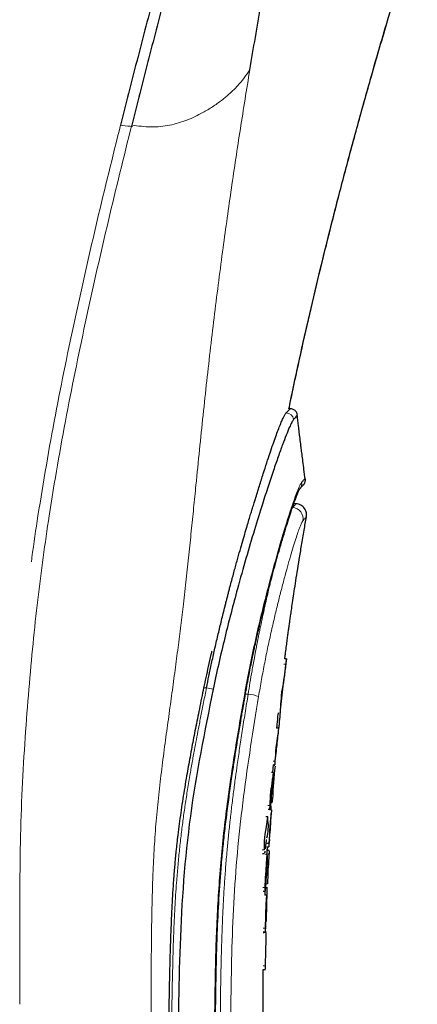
# Model space of a CAD drawing. Header units: millimetres. Extents: x 8 to 830, y 12 to 2106.
# Tile 589 of 624: x 780 to 791, y 1732 to 1758. Entities that reach past the tile are written whole.
import ezdxf

# ---------------------------------------------------------------- set-up
doc = ezdxf.new("R2010")
doc.units = ezdxf.units.MM

msp = doc.modelspace()

# ---------------------------------------------------------------- linework, layer by layer
at = {"color": 8, "linetype": 'Continuous', "lineweight": 0}
for p, q in [((787.15, 1747.686), (787.129, 1747.686)), ((787.512, 1745.653), (787.516, 1745.657)), ((787.091, 1740.966), (787.139, 1740.966)), ((787.091, 1740.966), (787.139, 1740.966)), ((785.021, 1740.342), (784.942, 1740.342)), ((786.133, 1740.172), (786.05, 1740.173)), ((786.849, 1738.377), (786.801, 1738.377)), ((786.711, 1737.191), (786.662, 1737.191)), ((786.781, 1737.373), (786.751, 1737.373)), ((786.685, 1736.187), (786.635, 1736.187)), ((786.559, 1736.006), (786.509, 1736.006)), ((786.65, 1735.101), (786.611, 1735.101)), ((786.578, 1735.002), (786.526, 1735.002)), ((786.586, 1733.916), (786.533, 1733.916)), ((786.59, 1732.912), (786.537, 1732.912))]:
    msp.add_line(p, q, dxfattribs=at)
at = {"color": 7, "linetype": 'Continuous', "lineweight": 30}
for p, q in [((787.255, 1747.797), (787.224, 1747.797)), ((787.408, 1745.256), (787.354, 1745.259)), ((787.159, 1741.109), (787.111, 1741.109)), ((787.159, 1741.109), (787.111, 1741.109)), ((787.152, 1741.046), (787.157, 1741.093)), ((786.944, 1739.264), (786.895, 1739.264)), ((786.944, 1739.264), (786.895, 1739.264)), ((786.789, 1738.078), (786.806, 1738.281)), ((786.797, 1738.281), (786.845, 1738.281)), ((786.797, 1738.281), (786.845, 1738.281)), ((786.85, 1738.26), (786.804, 1738.26)), ((786.85, 1738.26), (786.804, 1738.26)), ((786.806, 1738.078), (786.757, 1738.078)), ((786.806, 1738.078), (786.757, 1738.078)), ((786.713, 1737.101), (786.726, 1737.279)), ((786.744, 1737.173), (786.718, 1737.173)), ((786.744, 1737.173), (786.718, 1737.173)), ((786.741, 1737.277), (786.774, 1737.277)), ((786.741, 1737.277), (786.774, 1737.277)), ((786.658, 1736.893), (786.606, 1736.893)), ((786.658, 1736.893), (786.606, 1736.893)), ((786.665, 1737.096), (786.714, 1737.096)), ((786.665, 1737.096), (786.714, 1737.096)), ((786.754, 1737.074), (786.704, 1737.074)), ((786.754, 1737.074), (786.704, 1737.074)), ((786.711, 1737.074), (786.712, 1737.096)), ((786.635, 1736.092), (786.685, 1736.092)), ((786.635, 1736.092), (786.685, 1736.092)), ((786.654, 1736.191), (786.693, 1736.191)), ((786.654, 1736.191), (786.693, 1736.191)), ((786.52, 1735.91), (786.568, 1735.91)), ((786.52, 1735.91), (786.568, 1735.91)), ((786.639, 1735.889), (786.597, 1735.889)), ((786.639, 1735.889), (786.597, 1735.889)), ((786.692, 1735.988), (786.643, 1735.988)), ((786.692, 1735.988), (786.643, 1735.988)), ((786.688, 1735.882), (786.689, 1735.911)), ((786.534, 1734.907), (786.588, 1734.907)), ((786.534, 1734.907), (786.588, 1734.907)), ((786.623, 1734.802), (786.577, 1734.802)), ((786.623, 1734.802), (786.577, 1734.802)), ((786.587, 1734.802), (786.596, 1735.005)), ((786.628, 1734.984), (786.595, 1734.984)), ((786.628, 1734.984), (786.595, 1734.984)), ((786.602, 1735.005), (786.647, 1735.005)), ((786.602, 1735.005), (786.647, 1735.005)), ((786.538, 1733.82), (786.594, 1733.82)), ((786.538, 1733.82), (786.594, 1733.82)), ((786.556, 1733.779), (786.557, 1733.82)), ((786.609, 1733.799), (786.557, 1733.799)), ((786.609, 1733.799), (786.557, 1733.799)), ((786.537, 1732.816), (786.593, 1732.816)), ((786.537, 1732.816), (786.593, 1732.816))]:
    msp.add_line(p, q, dxfattribs=at)
at = {"color": 8, "linetype": 'Continuous', "lineweight": 0, "flags": 128}
msp.add_lwpolyline([(786.04, 1740.187), (786.055, 1740.182), (786.06, 1740.178), (786.06, 1740.177)], dxfattribs=at)
at = {"color": 7, "linetype": 'Continuous', "lineweight": 30, "flags": 128}
for points in [[(786.944, 1739.262), (786.944, 1739.263), (786.942, 1739.245), (786.938, 1739.199), (786.935, 1739.168), (786.935, 1739.168), (786.935, 1739.168), (786.935, 1739.168), (786.935, 1739.168), (786.935, 1739.168), (786.935, 1739.168), (786.935, 1739.168), (786.935, 1739.168), (786.935, 1739.168), (786.935, 1739.168), (786.934, 1739.168), (786.934, 1739.167), (786.933, 1739.165), (786.931, 1739.158), (786.922, 1739.097), (786.911, 1739.002), (786.9, 1738.91), (786.889, 1738.848), (786.882, 1738.814), (786.875, 1738.742), (786.867, 1738.65), (786.86, 1738.554), (786.854, 1738.461), (786.849, 1738.377)], [(786.944, 1739.262), (786.944, 1739.263), (786.942, 1739.245), (786.938, 1739.199), (786.935, 1739.168), (786.935, 1739.168), (786.935, 1739.168), (786.935, 1739.168), (786.935, 1739.168), (786.935, 1739.168), (786.935, 1739.168), (786.935, 1739.168), (786.935, 1739.168), (786.935, 1739.168), (786.935, 1739.168), (786.934, 1739.168), (786.934, 1739.167), (786.933, 1739.165), (786.931, 1739.158), (786.922, 1739.097), (786.911, 1739.002), (786.9, 1738.91), (786.889, 1738.848), (786.882, 1738.814), (786.875, 1738.742), (786.867, 1738.65), (786.86, 1738.554), (786.854, 1738.461), (786.849, 1738.377)], [(786.711, 1737.191), (786.71, 1737.137), (786.712, 1737.104), (786.715, 1737.096), (786.718, 1737.103), (786.721, 1737.123), (786.726, 1737.165), (786.731, 1737.195), (786.735, 1737.224), (786.74, 1737.267), (786.744, 1737.312), (786.749, 1737.355), (786.751, 1737.375), (786.753, 1737.393), (786.754, 1737.407), (786.758, 1737.436), (786.758, 1737.443), (786.76, 1737.476), (786.762, 1737.502), (786.764, 1737.515), (786.766, 1737.52), (786.766, 1737.52), (786.766, 1737.52), (786.767, 1737.52), (786.767, 1737.521), (786.767, 1737.521), (786.767, 1737.521), (786.767, 1737.521), (786.767, 1737.521), (786.767, 1737.521), (786.767, 1737.521), (786.767, 1737.521), (786.767, 1737.521), (786.767, 1737.521), (786.767, 1737.521), (786.767, 1737.527), (786.768, 1737.535), (786.77, 1737.548), (786.773, 1737.584), (786.778, 1737.637), (786.783, 1737.695), (786.788, 1737.75), (786.795, 1737.848), (786.801, 1737.926), (786.804, 1737.982)], [(786.711, 1737.191), (786.71, 1737.137), (786.712, 1737.104), (786.715, 1737.096), (786.718, 1737.103), (786.721, 1737.123), (786.726, 1737.165), (786.731, 1737.195), (786.735, 1737.224), (786.74, 1737.267), (786.744, 1737.312), (786.749, 1737.355), (786.751, 1737.375), (786.753, 1737.393), (786.754, 1737.407), (786.758, 1737.436), (786.758, 1737.443), (786.76, 1737.476), (786.762, 1737.502), (786.764, 1737.515), (786.766, 1737.52), (786.766, 1737.52), (786.766, 1737.52), (786.767, 1737.52), (786.767, 1737.521), (786.767, 1737.521), (786.767, 1737.521), (786.767, 1737.521), (786.767, 1737.521), (786.767, 1737.521), (786.767, 1737.521), (786.767, 1737.521), (786.767, 1737.521), (786.767, 1737.521), (786.767, 1737.521), (786.767, 1737.527), (786.768, 1737.535), (786.77, 1737.548), (786.773, 1737.584), (786.778, 1737.637), (786.783, 1737.695), (786.788, 1737.75), (786.795, 1737.848), (786.801, 1737.926), (786.804, 1737.982)], [(786.657, 1736.892), (786.657, 1736.892), (786.651, 1736.873), (786.644, 1736.826), (786.64, 1736.797), (786.64, 1736.797), (786.64, 1736.797), (786.64, 1736.797), (786.64, 1736.797), (786.64, 1736.797), (786.64, 1736.797), (786.64, 1736.797), (786.64, 1736.797), (786.64, 1736.797), (786.64, 1736.797), (786.64, 1736.797), (786.639, 1736.796), (786.639, 1736.796), (786.637, 1736.793), (786.635, 1736.786), (786.628, 1736.75), (786.62, 1736.695), (786.611, 1736.632), (786.603, 1736.573), (786.596, 1736.522), (786.589, 1736.485), (786.583, 1736.469), (786.578, 1736.429), (786.57, 1736.342), (786.565, 1736.251), (786.561, 1736.161), (786.559, 1736.078), (786.559, 1736.006)], [(786.662, 1736.797), (786.662, 1736.853), (786.66, 1736.885), (786.657, 1736.892), (786.651, 1736.873), (786.644, 1736.826), (786.64, 1736.797), (786.64, 1736.797), (786.64, 1736.797), (786.64, 1736.797), (786.64, 1736.797), (786.64, 1736.797), (786.64, 1736.797), (786.64, 1736.797), (786.64, 1736.797), (786.64, 1736.797), (786.64, 1736.797), (786.64, 1736.797), (786.639, 1736.796), (786.639, 1736.796), (786.637, 1736.793), (786.635, 1736.786), (786.628, 1736.75), (786.62, 1736.695), (786.611, 1736.632), (786.603, 1736.573), (786.596, 1736.522), (786.589, 1736.485), (786.583, 1736.469), (786.578, 1736.429), (786.57, 1736.342), (786.565, 1736.251), (786.561, 1736.161), (786.559, 1736.078), (786.559, 1736.006)], [(786.637, 1735.887), (786.637, 1735.887), (786.633, 1735.865), (786.626, 1735.793), (786.626, 1735.793), (786.626, 1735.793), (786.626, 1735.793), (786.626, 1735.793), (786.626, 1735.793), (786.626, 1735.793), (786.626, 1735.793), (786.626, 1735.792), (786.625, 1735.787), (786.623, 1735.779), (786.614, 1735.629), (786.605, 1735.479), (786.604, 1735.47), (786.603, 1735.465), (786.602, 1735.465), (786.602, 1735.465), (786.602, 1735.464), (786.602, 1735.464), (786.602, 1735.464), (786.602, 1735.464), (786.602, 1735.464), (786.602, 1735.464), (786.602, 1735.463), (786.602, 1735.458), (786.601, 1735.44), (786.596, 1735.356), (786.591, 1735.264), (786.587, 1735.171), (786.582, 1735.081), (786.578, 1735.002)], [(786.651, 1735.793), (786.646, 1735.851), (786.642, 1735.883), (786.637, 1735.887), (786.633, 1735.865), (786.626, 1735.793), (786.626, 1735.793), (786.626, 1735.793), (786.626, 1735.793), (786.626, 1735.793), (786.626, 1735.793), (786.626, 1735.793), (786.626, 1735.793), (786.626, 1735.792), (786.625, 1735.787), (786.623, 1735.779), (786.614, 1735.629), (786.605, 1735.479), (786.604, 1735.47), (786.603, 1735.465), (786.602, 1735.465), (786.602, 1735.465), (786.602, 1735.464), (786.602, 1735.464), (786.602, 1735.464), (786.602, 1735.464), (786.602, 1735.464), (786.602, 1735.464), (786.602, 1735.463), (786.602, 1735.458), (786.601, 1735.44), (786.596, 1735.356), (786.591, 1735.264), (786.587, 1735.171), (786.582, 1735.081), (786.578, 1735.002)], [(786.692, 1735.986), (786.692, 1735.987), (786.692, 1735.97), (786.691, 1735.924), (786.69, 1735.892), (786.69, 1735.892), (786.69, 1735.892), (786.69, 1735.892), (786.69, 1735.892), (786.69, 1735.892), (786.69, 1735.892), (786.69, 1735.892), (786.69, 1735.892), (786.69, 1735.892), (786.69, 1735.892), (786.689, 1735.892), (786.689, 1735.891), (786.689, 1735.891), (786.689, 1735.889), (786.688, 1735.882), (786.686, 1735.846), (786.683, 1735.791), (786.679, 1735.725), (786.673, 1735.62), (786.668, 1735.564), (786.662, 1735.47), (786.659, 1735.378), (786.656, 1735.282), (786.653, 1735.187), (786.65, 1735.101)], [(786.692, 1735.986), (786.692, 1735.987), (786.692, 1735.97), (786.691, 1735.924), (786.69, 1735.892), (786.69, 1735.892), (786.69, 1735.892), (786.69, 1735.892), (786.69, 1735.892), (786.69, 1735.892), (786.69, 1735.892), (786.69, 1735.892), (786.69, 1735.892), (786.69, 1735.892), (786.69, 1735.892), (786.689, 1735.892), (786.689, 1735.891), (786.689, 1735.891), (786.689, 1735.889), (786.688, 1735.882), (786.686, 1735.846), (786.683, 1735.791), (786.679, 1735.725), (786.673, 1735.62), (786.668, 1735.564), (786.662, 1735.47), (786.659, 1735.378), (786.656, 1735.282), (786.653, 1735.187), (786.65, 1735.101)], [(786.578, 1735.002), (786.579, 1734.976), (786.581, 1734.946), (786.584, 1734.919), (786.588, 1734.907), (786.59, 1734.909), (786.593, 1734.921), (786.596, 1734.943), (786.599, 1734.978), (786.601, 1735.002), (786.603, 1735.008), (786.605, 1735.024), (786.607, 1735.048), (786.611, 1735.102), (786.615, 1735.169), (786.617, 1735.2), (786.618, 1735.23), (786.62, 1735.258), (786.622, 1735.283), (786.624, 1735.304), (786.626, 1735.32), (786.628, 1735.329), (786.628, 1735.33), (786.628, 1735.331), (786.629, 1735.331), (786.629, 1735.331), (786.629, 1735.331), (786.629, 1735.331), (786.629, 1735.331), (786.629, 1735.331), (786.629, 1735.331), (786.629, 1735.331), (786.629, 1735.331), (786.629, 1735.331), (786.629, 1735.331), (786.629, 1735.331), (786.629, 1735.332), (786.629, 1735.334), (786.63, 1735.344), (786.631, 1735.363), (786.637, 1735.45), (786.64, 1735.502), (786.642, 1735.553), (786.646, 1735.649), (786.649, 1735.729), (786.651, 1735.793)], [(786.578, 1735.002), (786.579, 1734.976), (786.581, 1734.946), (786.584, 1734.919), (786.588, 1734.907), (786.59, 1734.909), (786.593, 1734.921), (786.596, 1734.943), (786.599, 1734.978), (786.601, 1735.002), (786.603, 1735.008), (786.605, 1735.024), (786.607, 1735.048), (786.611, 1735.102), (786.615, 1735.169), (786.617, 1735.2), (786.618, 1735.23), (786.62, 1735.258), (786.622, 1735.283), (786.624, 1735.304), (786.626, 1735.32), (786.628, 1735.329), (786.628, 1735.33), (786.628, 1735.331), (786.629, 1735.331), (786.629, 1735.331), (786.629, 1735.331), (786.629, 1735.331), (786.629, 1735.331), (786.629, 1735.331), (786.629, 1735.331), (786.629, 1735.331), (786.629, 1735.331), (786.629, 1735.331), (786.629, 1735.331), (786.629, 1735.331), (786.629, 1735.332), (786.629, 1735.334), (786.63, 1735.344), (786.631, 1735.363), (786.637, 1735.45), (786.64, 1735.502), (786.642, 1735.553), (786.646, 1735.649), (786.649, 1735.729), (786.651, 1735.793)], [(786.622, 1734.801), (786.622, 1734.801), (786.619, 1734.778), (786.616, 1734.707), (786.616, 1734.707), (786.616, 1734.707), (786.616, 1734.707), (786.615, 1734.707), (786.615, 1734.706), (786.615, 1734.706), (786.615, 1734.706), (786.614, 1734.701), (786.614, 1734.692), (786.608, 1734.542), (786.603, 1734.392), (786.602, 1734.384), (786.601, 1734.379), (786.601, 1734.378), (786.601, 1734.378), (786.601, 1734.378), (786.601, 1734.378), (786.601, 1734.378), (786.601, 1734.378), (786.601, 1734.378), (786.601, 1734.378), (786.601, 1734.376), (786.601, 1734.372), (786.6, 1734.353), (786.597, 1734.27), (786.595, 1734.178), (786.592, 1734.084), (786.589, 1733.995), (786.586, 1733.916)], [(786.586, 1733.916), (786.589, 1733.857), (786.592, 1733.826), (786.595, 1733.821), (786.597, 1733.844), (786.598, 1733.857), (786.599, 1733.874), (786.6, 1733.893), (786.601, 1733.916), (786.602, 1733.919), (786.603, 1733.93), (786.605, 1733.967), (786.606, 1734.02), (786.608, 1734.08), (786.61, 1734.14), (786.612, 1734.193), (786.614, 1734.23), (786.614, 1734.239), (786.615, 1734.243), (786.615, 1734.244), (786.615, 1734.244), (786.615, 1734.244), (786.615, 1734.244), (786.616, 1734.244), (786.616, 1734.244), (786.616, 1734.244), (786.616, 1734.244), (786.616, 1734.244), (786.616, 1734.244), (786.616, 1734.244), (786.616, 1734.244), (786.616, 1734.244), (786.616, 1734.244), (786.616, 1734.244), (786.616, 1734.245), (786.616, 1734.246), (786.616, 1734.25), (786.616, 1734.269), (786.619, 1734.352), (786.622, 1734.444), (786.625, 1734.538), (786.627, 1734.627), (786.63, 1734.707)], [(786.586, 1733.916), (786.589, 1733.857), (786.592, 1733.826), (786.595, 1733.821), (786.597, 1733.844), (786.598, 1733.857), (786.599, 1733.874), (786.6, 1733.893), (786.601, 1733.916), (786.602, 1733.919), (786.603, 1733.93), (786.605, 1733.967), (786.606, 1734.02), (786.608, 1734.08), (786.61, 1734.14), (786.612, 1734.193), (786.614, 1734.23), (786.614, 1734.239), (786.615, 1734.243), (786.615, 1734.244), (786.615, 1734.244), (786.615, 1734.244), (786.615, 1734.244), (786.616, 1734.244), (786.616, 1734.244), (786.616, 1734.244), (786.616, 1734.244), (786.616, 1734.244), (786.616, 1734.244), (786.616, 1734.244), (786.616, 1734.244), (786.616, 1734.244), (786.616, 1734.244), (786.616, 1734.244), (786.616, 1734.245), (786.616, 1734.246), (786.616, 1734.25), (786.616, 1734.269), (786.619, 1734.352), (786.622, 1734.444), (786.625, 1734.538), (786.627, 1734.627), (786.63, 1734.707)], [(786.609, 1733.797), (786.609, 1733.798), (786.609, 1733.78), (786.608, 1733.734), (786.607, 1733.703), (786.607, 1733.703), (786.607, 1733.703), (786.607, 1733.703), (786.607, 1733.703), (786.607, 1733.703), (786.607, 1733.703), (786.607, 1733.702), (786.607, 1733.7), (786.607, 1733.693), (786.602, 1733.537), (786.597, 1733.384), (786.597, 1733.377), (786.596, 1733.375), (786.596, 1733.375), (786.596, 1733.374), (786.596, 1733.374), (786.596, 1733.374), (786.596, 1733.374), (786.596, 1733.374), (786.596, 1733.374), (786.596, 1733.374), (786.596, 1733.374), (786.596, 1733.373), (786.596, 1733.371), (786.596, 1733.366), (786.596, 1733.357), (786.595, 1733.337), (786.594, 1733.251), (786.592, 1733.16), (786.591, 1733.069), (786.59, 1732.985), (786.59, 1732.912)], [(786.609, 1733.797), (786.609, 1733.798), (786.609, 1733.78), (786.608, 1733.734), (786.607, 1733.703), (786.607, 1733.703), (786.607, 1733.703), (786.607, 1733.703), (786.607, 1733.703), (786.607, 1733.703), (786.607, 1733.703), (786.607, 1733.702), (786.607, 1733.7), (786.607, 1733.693), (786.602, 1733.537), (786.597, 1733.384), (786.597, 1733.377), (786.596, 1733.375), (786.596, 1733.375), (786.596, 1733.374), (786.596, 1733.374), (786.596, 1733.374), (786.596, 1733.374), (786.596, 1733.374), (786.596, 1733.374), (786.596, 1733.374), (786.596, 1733.374), (786.596, 1733.373), (786.596, 1733.371), (786.596, 1733.366), (786.596, 1733.357), (786.595, 1733.337), (786.594, 1733.251), (786.592, 1733.16), (786.591, 1733.069), (786.59, 1732.985), (786.59, 1732.912)]]:
    msp.add_lwpolyline(points, dxfattribs=at)
at = {"color": 8, "linetype": 'Continuous', "lineweight": 0}
for centre, radius, start, end in [((787.149, 1747.485), 0.2, 6.4689, 89.7677), ((787.366, 1745.79), 0.199, 317.4636, 9.5275), ((787.302, 1744.854), 0.301, 350.0023, 86.8199), ((784.717, 1738.725), 1.645, 73.0839, 79.345), ((785.98, 1738.904), 1.277, 70.2752, 83.1119)]:
    msp.add_arc(centre, radius, start, end, dxfattribs=at)
at = {"color": 7, "linetype": 'Continuous', "lineweight": 30}
for centre, radius, start, end in [((810.505, 1735.924), 23.768, 174.3886, 176.5037), ((786.332, 1737.128), 0.414, 352.5781, 6.203), ((811.883, 1734.678), 25.243, 174.5533, 176.572), ((785.577, 1736.635), 1.097, 343.8922, 8.4874), ((784.436, 1735.995), 2.213, 359.8045, 2.4942), ((807.94, 1733.501), 21.357, 176.5125, 178.8891)]:
    msp.add_arc(centre, radius, start, end, dxfattribs=at)
for points, knots in [([(786.178, 1756.852), (786.276, 1757.43), (786.471, 1758.584), (786.787, 1760.318), (787.075, 1761.823), (787.329, 1763.1), (787.543, 1764.146), (787.764, 1765.203), (787.967, 1766.15), (788.149, 1766.984), (788.308, 1767.7), (788.471, 1768.426), (788.639, 1769.164), (788.812, 1769.915), (788.991, 1770.68), (789.176, 1771.462), (789.368, 1772.26), (789.567, 1773.078), (789.773, 1773.913), (789.986, 1774.765), (790.204, 1775.632), (790.428, 1776.511), (790.581, 1777.107), (790.658, 1777.405)], [0, 0, 0, 0, 0.093359, 0.186706, 0.280006, 0.334976, 0.389956, 0.444959, 0.499974, 0.535699, 0.571426, 0.607157, 0.64289, 0.678614, 0.714318, 0.750006, 0.785687, 0.821385, 0.857107, 0.892845, 0.928584, 0.964309, 1, 1, 1, 1]), ([(786.178, 1756.852), (786.276, 1757.43), (786.471, 1758.584), (786.787, 1760.318), (787.075, 1761.823), (787.329, 1763.1), (787.543, 1764.146), (787.764, 1765.203), (787.967, 1766.15), (788.149, 1766.984), (788.308, 1767.7), (788.471, 1768.426), (788.639, 1769.164), (788.812, 1769.915), (788.991, 1770.68), (789.176, 1771.462), (789.368, 1772.26), (789.567, 1773.078), (789.773, 1773.913), (789.986, 1774.765), (790.204, 1775.632), (790.428, 1776.511), (790.581, 1777.107), (790.658, 1777.405)], [0, 0, 0, 0, 0.093359, 0.186706, 0.280006, 0.334976, 0.389956, 0.444959, 0.499974, 0.535699, 0.571426, 0.607157, 0.64289, 0.678614, 0.714318, 0.750006, 0.785687, 0.821385, 0.857107, 0.892845, 0.928584, 0.964309, 1, 1, 1, 1]), ([(787.547, 1772.021), (787.499, 1771.844), (787.352, 1771.296), (787.092, 1770.344), (786.766, 1769.165), (786.429, 1767.956), (786.098, 1766.77), (785.716, 1765.405), (785.286, 1763.868), (784.811, 1762.155), (784.347, 1760.455), (783.892, 1758.761), (783.448, 1757.07), (783.161, 1755.94), (783.018, 1755.375)], [0, 0, 0, 0, 0.028265, 0.08741, 0.157168, 0.22695, 0.296691, 0.366389, 0.471957, 0.5775, 0.683055, 0.788664, 0.894327, 1, 1, 1, 1]), ([(787.547, 1772.021), (787.499, 1771.844), (787.352, 1771.296), (787.092, 1770.344), (786.766, 1769.165), (786.429, 1767.956), (786.098, 1766.77), (785.716, 1765.405), (785.286, 1763.868), (784.811, 1762.155), (784.347, 1760.455), (783.892, 1758.761), (783.448, 1757.07), (783.161, 1755.94), (783.018, 1755.375)], [0, 0, 0, 0, 0.028265, 0.08741, 0.157168, 0.22695, 0.296691, 0.366389, 0.471957, 0.5775, 0.683055, 0.788664, 0.894327, 1, 1, 1, 1]), ([(786.952, 1770.933), (786.905, 1770.759), (786.741, 1770.159), (786.467, 1769.167), (786.129, 1767.956), (785.798, 1766.771), (785.416, 1765.405), (784.986, 1763.868), (784.511, 1762.155), (784.047, 1760.455), (783.592, 1758.761), (783.148, 1757.07), (782.861, 1755.94), (782.718, 1755.375)], [0, 0, 0, 0, 0.03037, 0.104487, 0.178631, 0.252731, 0.326786, 0.438952, 0.551092, 0.663245, 0.775454, 0.887722, 1, 1, 1, 1]), ([(787.224, 1747.797), (787.238, 1747.866), (787.327, 1748.305), (787.511, 1749.147), (787.777, 1750.33), (788.07, 1751.56), (788.382, 1752.811), (788.712, 1754.084), (789.062, 1755.378), (789.454, 1756.773), (789.753, 1757.81), (789.933, 1758.408), (789.956, 1758.482)], [0, 0, 0, 0, 0.019227, 0.121759, 0.234331, 0.348874, 0.465672, 0.584885, 0.70643, 0.830213, 0.978867, 1, 1, 1, 1]), ([(787.224, 1747.797), (787.239, 1747.868), (787.328, 1748.309), (787.512, 1749.154), (787.779, 1750.336), (788.072, 1751.566), (788.383, 1752.817), (788.714, 1754.089), (789.064, 1755.383), (789.447, 1756.753), (789.722, 1757.69), (789.868, 1758.19)], [0, 0, 0, 0, 0.02045, 0.12587, 0.241611, 0.359381, 0.479471, 0.602043, 0.727014, 0.854284, 1, 1, 1, 1]), ([(785.019, 1740.342), (785.04, 1740.446), (785.084, 1740.663), (785.155, 1741), (785.236, 1741.362), (785.321, 1741.73), (785.41, 1742.102), (785.478, 1742.377), (785.526, 1742.567), (785.552, 1742.668), (785.578, 1742.769), (785.604, 1742.871), (785.631, 1742.975), (785.68, 1743.158), (785.748, 1743.412), (785.834, 1743.723), (785.913, 1744.006), (785.987, 1744.263), (786.054, 1744.493), (786.113, 1744.692), (786.165, 1744.863), (786.209, 1745.008), (786.252, 1745.147), (786.282, 1745.243), (786.3, 1745.302), (786.306, 1745.319), (786.311, 1745.335), (786.316, 1745.351), (786.32, 1745.366), (786.361, 1745.498), (786.435, 1745.736), (786.537, 1746.059), (786.631, 1746.352), (786.718, 1746.616), (786.798, 1746.85), (786.871, 1747.054), (786.936, 1747.23), (786.994, 1747.376), (787.044, 1747.495), (787.087, 1747.586), (787.123, 1747.652), (787.141, 1747.674), (787.15, 1747.686)], [0, 0, 0, 0, 0.027433, 0.057357, 0.089774, 0.124686, 0.157473, 0.192194, 0.201608, 0.211155, 0.220834, 0.230646, 0.240591, 0.250669, 0.28417, 0.315569, 0.344867, 0.372064, 0.397159, 0.420152, 0.438648, 0.455517, 0.470758, 0.488384, 0.490482, 0.492532, 0.494533, 0.496486, 0.498389, 0.500245, 0.545575, 0.590214, 0.634167, 0.677441, 0.720041, 0.761975, 0.80325, 0.843872, 0.88385, 0.923191, 0.961905, 1, 1, 1, 1]), ([(787.453, 1747.624), (787.447, 1747.647), (787.436, 1747.693), (787.389, 1747.75), (787.326, 1747.789), (787.278, 1747.794), (787.255, 1747.797)], [0, 0, 0, 0, 0.241261, 0.500304, 0.759183, 1, 1, 1, 1]), ([(787.349, 1747.508), (787.334, 1747.486), (787.304, 1747.443), (787.236, 1747.299), (787.152, 1747.1), (787.052, 1746.839), (786.938, 1746.522), (786.809, 1746.149), (786.668, 1745.726), (786.499, 1745.203), (786.301, 1744.567), (786.075, 1743.806), (785.864, 1743.056), (785.673, 1742.341), (785.506, 1741.676), (785.344, 1740.994), (785.245, 1740.531), (785.196, 1740.299)], [0, 0, 0, 0, 0.062511, 0.124964, 0.187412, 0.249897, 0.312408, 0.374905, 0.437385, 0.499876, 0.583205, 0.666552, 0.749903, 0.81243, 0.874949, 0.937473, 1, 1, 1, 1]), ([(787.443, 1747.621), (787.439, 1747.616), (787.432, 1747.606), (787.377, 1747.541), (787.349, 1747.508)], [0, 0, 0, 0, 0.485949, 1, 1, 1, 1]), ([(787.66, 1745.914), (787.649, 1745.999), (787.627, 1746.158), (787.598, 1746.38), (787.574, 1746.568), (787.555, 1746.724), (787.539, 1746.846), (787.529, 1746.93), (787.522, 1746.986), (787.516, 1747.031), (787.509, 1747.088), (787.499, 1747.167), (787.487, 1747.271), (787.471, 1747.398), (787.457, 1747.517), (787.448, 1747.594), (787.445, 1747.621)], [0, 0, 0, 0, 0.148748, 0.278127, 0.388084, 0.478558, 0.549491, 0.600838, 0.626486, 0.646699, 0.679653, 0.726769, 0.788041, 0.863448, 0.952963, 1, 1, 1, 1]), ([(787.562, 1745.823), (787.581, 1745.846), (787.62, 1745.892), (787.648, 1745.921), (787.661, 1745.934), (787.657, 1745.93), (787.657, 1745.929)], [0, 0, 0, 0, 0.328503, 0.656977, 0.985417, 1, 1, 1, 1]), ([(787.613, 1745.764), (787.622, 1745.776), (787.641, 1745.8), (787.658, 1745.841), (787.666, 1745.882), (787.664, 1745.908), (787.664, 1745.921)], [0, 0, 0, 0, 0.26035, 0.517367, 0.765396, 1, 1, 1, 1]), ([(786.06, 1740.177), (786.076, 1740.268), (786.107, 1740.442), (786.153, 1740.688), (786.197, 1740.909), (786.237, 1741.104), (786.272, 1741.274), (786.304, 1741.419), (786.33, 1741.54), (786.352, 1741.637), (786.369, 1741.712), (786.387, 1741.79), (786.408, 1741.88), (786.434, 1741.995), (786.465, 1742.125), (786.502, 1742.278), (786.559, 1742.509), (786.633, 1742.8), (786.72, 1743.131), (786.803, 1743.438), (786.882, 1743.724), (786.965, 1744.013), (787.049, 1744.302), (787.134, 1744.583), (787.212, 1744.835), (787.268, 1745.008), (787.305, 1745.119), (787.327, 1745.181), (787.347, 1745.24), (787.367, 1745.296), (787.387, 1745.353), (787.408, 1745.409), (787.43, 1745.467), (787.452, 1745.521), (787.472, 1745.571), (787.49, 1745.613), (787.505, 1745.644), (787.51, 1745.651), (787.512, 1745.655)], [0, 0, 0, 0, 0.031754, 0.06067, 0.086751, 0.11, 0.130419, 0.148009, 0.162769, 0.1747, 0.183801, 0.190583, 0.203776, 0.217411, 0.233802, 0.253418, 0.276258, 0.323979, 0.369849, 0.413933, 0.457227, 0.500179, 0.553272, 0.606121, 0.658886, 0.710909, 0.727961, 0.744867, 0.761628, 0.778245, 0.796158, 0.816887, 0.840424, 0.866759, 0.895885, 0.927797, 0.962497, 1, 1, 1, 1]), ([(787.511, 1745.654), (787.531, 1745.676), (787.572, 1745.719), (787.607, 1745.757), (787.613, 1745.764), (787.616, 1745.767)], [0, 0, 0, 0, 0.333806, 0.666384, 1, 1, 1, 1]), ([(787.691, 1744.904), (787.693, 1744.921), (787.698, 1744.957), (787.692, 1745.014), (787.674, 1745.074), (787.642, 1745.131), (787.597, 1745.182), (787.54, 1745.222), (787.477, 1745.248), (787.433, 1745.253), (787.412, 1745.256)], [0, 0, 0, 0, 0.102148, 0.214754, 0.33694, 0.466858, 0.601691, 0.737916, 0.871806, 1, 1, 1, 1]), ([(787.112, 1741.109), (787.117, 1741.152), (787.131, 1741.256), (787.151, 1741.413), (787.173, 1741.577), (787.193, 1741.722), (787.21, 1741.85), (787.225, 1741.954), (787.238, 1742.048), (787.252, 1742.147), (787.27, 1742.271), (787.293, 1742.431), (787.321, 1742.628), (787.357, 1742.865), (787.398, 1743.136), (787.446, 1743.441), (787.501, 1743.78), (787.562, 1744.153), (787.626, 1744.531), (787.671, 1744.785), (787.692, 1744.904)], [0, 0, 0, 0, 0.034225, 0.081417, 0.124139, 0.162951, 0.196527, 0.224865, 0.244829, 0.270564, 0.303248, 0.342884, 0.396365, 0.458827, 0.530274, 0.610711, 0.700141, 0.79857, 0.906003, 1, 1, 1, 1]), ([(785.159, 1741.32), (785.151, 1741.289), (785.119, 1741.154), (785.066, 1740.919), (785.001, 1740.624), (784.961, 1740.433), (784.942, 1740.342)], [0, 0, 0, 0, 0.09594, 0.42067, 0.722019, 1, 1, 1, 1]), ([(787.159, 1741.109), (787.159, 1741.109), (787.159, 1741.114), (787.156, 1741.095), (787.15, 1741.051), (787.143, 1740.995), (787.139, 1740.966)], [0, 0, 0, 0, 0.001889, 0.32797, 0.658277, 1, 1, 1, 1]), ([(787.159, 1741.109), (787.159, 1741.109), (787.159, 1741.114), (787.156, 1741.095), (787.15, 1741.051), (787.143, 1740.995), (787.139, 1740.966)], [0, 0, 0, 0, 0.001889, 0.32797, 0.658277, 1, 1, 1, 1]), ([(787.139, 1740.966), (787.135, 1740.939), (787.128, 1740.887), (787.114, 1740.772), (787.097, 1740.629), (787.076, 1740.476), (787.058, 1740.375), (787.045, 1740.314), (787.036, 1740.279), (787.025, 1740.24), (787.02, 1740.167), (787.006, 1740.002), (786.994, 1739.769), (786.972, 1739.497), (786.954, 1739.329), (786.944, 1739.244)], [0, 0, 0, 0, 0.048181, 0.092314, 0.171013, 0.239601, 0.299231, 0.32163, 0.342547, 0.365576, 0.396453, 0.481619, 0.680363, 0.838107, 1, 1, 1, 1]), ([(787.139, 1740.966), (787.135, 1740.939), (787.128, 1740.887), (787.114, 1740.772), (787.097, 1740.629), (787.076, 1740.476), (787.058, 1740.375), (787.045, 1740.314), (787.036, 1740.279), (787.025, 1740.24), (787.02, 1740.167), (787.006, 1740.002), (786.994, 1739.769), (786.973, 1739.503), (786.955, 1739.341), (786.946, 1739.262)], [0, 0, 0, 0, 0.048733, 0.093371, 0.172973, 0.242346, 0.302659, 0.325315, 0.346471, 0.369765, 0.400995, 0.487136, 0.688158, 0.847709, 1, 1, 1, 1]), ([(786.991, 1739.672), (786.993, 1739.696), (787.038, 1740.149), (787.096, 1740.6), (787.15, 1741.028)], [0, 0, 0, 0, 0.053167, 1, 1, 1, 1]), ([(786.991, 1739.672), (786.993, 1739.696), (787.038, 1740.149), (787.096, 1740.6), (787.15, 1741.028)], [0, 0, 0, 0, 0.053167, 1, 1, 1, 1]), ([(784.942, 1740.342), (784.903, 1740.153), (784.829, 1739.789), (784.724, 1739.261), (784.641, 1738.832), (784.578, 1738.494), (784.531, 1738.237), (784.483, 1737.967), (784.417, 1737.58), (784.339, 1737.078), (784.279, 1736.636), (784.245, 1736.356), (784.23, 1736.229), (784.215, 1736.103), (784.202, 1735.978), (784.189, 1735.855), (784.178, 1735.733), (784.159, 1735.528), (784.135, 1735.226), (784.108, 1734.812), (784.084, 1734.356), (784.063, 1733.859), (784.044, 1733.324), (784.029, 1732.752), (784.016, 1732.142), (784.005, 1731.493), (784, 1731.046), (783.998, 1730.817)], [0, 0, 0, 0, 0.060291, 0.116396, 0.168316, 0.196954, 0.22414, 0.249874, 0.282826, 0.347125, 0.408716, 0.422173, 0.435495, 0.448683, 0.461736, 0.474656, 0.487441, 0.500094, 0.539018, 0.582234, 0.629749, 0.681571, 0.737702, 0.79703, 0.860521, 0.928177, 1, 1, 1, 1]), ([(785.196, 1740.299), (784.968, 1739.173), (784.513, 1736.921), (784.273, 1733.473), (784.254, 1730.024), (784.225, 1726.188), (784.229, 1721.967), (784.251, 1717.363), (784.292, 1714.299), (784.312, 1712.766)], [0, 0, 0, 0, 0.124922, 0.24981, 0.374788, 0.499787, 0.666482, 0.833224, 1, 1, 1, 1]), ([(785.253, 1730.701), (785.254, 1730.817), (785.256, 1731.057), (785.258, 1731.41), (785.262, 1731.746), (785.265, 1732.049), (785.269, 1732.317), (785.273, 1732.551), (785.28, 1732.861), (785.289, 1733.264), (785.311, 1733.911), (785.348, 1734.702), (785.403, 1735.479), (785.462, 1736.104), (785.514, 1736.578), (785.572, 1737.055), (785.637, 1737.541), (785.693, 1737.93), (785.737, 1738.222), (785.766, 1738.413), (785.797, 1738.607), (785.827, 1738.797), (785.855, 1738.972), (785.877, 1739.101), (785.891, 1739.19), (785.9, 1739.243), (785.908, 1739.292), (785.917, 1739.342), (785.927, 1739.402), (785.942, 1739.491), (785.962, 1739.613), (785.989, 1739.771), (786.023, 1739.963), (786.047, 1740.102), (786.06, 1740.177)], [0, 0, 0, 0, 0.036576, 0.075534, 0.110866, 0.142589, 0.170713, 0.195244, 0.216188, 0.268423, 0.322059, 0.419862, 0.517646, 0.567429, 0.617329, 0.6678, 0.718909, 0.771636, 0.791617, 0.811947, 0.832628, 0.853529, 0.872457, 0.888629, 0.89487, 0.900577, 0.905749, 0.910424, 0.916532, 0.925166, 0.938587, 0.955527, 0.975994, 1, 1, 1, 1]), ([(786.9, 1739.264), (786.903, 1739.295), (786.915, 1739.418), (786.929, 1739.554), (786.941, 1739.658), (786.942, 1739.671)], [0, 0, 0, 0, 0.2281744, 0.9040155, 1, 1, 1, 1]), ([(786.934, 1739.155), (786.932, 1739.132), (786.914, 1738.961), (786.887, 1738.709), (786.86, 1738.479), (786.85, 1738.397)], [0, 0, 0, 0, 0.08887, 0.677056, 1, 1, 1, 1]), ([(786.874, 1738.543), (786.875, 1738.594), (786.876, 1738.647), (786.888, 1738.701), (786.889, 1738.704), (786.89, 1738.705), (786.89, 1738.706), (786.891, 1738.706), (786.891, 1738.706), (786.891, 1738.706), (786.891, 1738.706), (786.891, 1738.706), (786.891, 1738.706), (786.891, 1738.708), (786.891, 1738.712), (786.892, 1738.722), (786.896, 1738.757), (786.9, 1738.794), (786.903, 1738.827), (786.903, 1738.828)], [0, 0, 0, 0, 0.568316, 0.596805, 0.608678, 0.610839, 0.611637, 0.612309, 0.612508, 0.612565, 0.612632, 0.612768, 0.613852, 0.618185, 0.626837, 0.661259, 0.729288, 0.993044, 1, 1, 1, 1]), ([(786.874, 1738.543), (786.875, 1738.594), (786.876, 1738.647), (786.888, 1738.701), (786.889, 1738.704), (786.89, 1738.705), (786.89, 1738.706), (786.891, 1738.706), (786.891, 1738.706), (786.891, 1738.706), (786.891, 1738.706), (786.891, 1738.706), (786.891, 1738.706), (786.891, 1738.708), (786.891, 1738.712), (786.892, 1738.722), (786.896, 1738.757), (786.9, 1738.794), (786.903, 1738.827), (786.903, 1738.828)], [0, 0, 0, 0, 0.568316, 0.596805, 0.608678, 0.610839, 0.611637, 0.612309, 0.612508, 0.612565, 0.612632, 0.612768, 0.613852, 0.618185, 0.626837, 0.661259, 0.729288, 0.993044, 1, 1, 1, 1]), ([(786.849, 1738.377), (786.847, 1738.357), (786.845, 1738.317), (786.844, 1738.285), (786.845, 1738.276), (786.848, 1738.294), (786.849, 1738.302)], [0, 0, 0, 0, 0.249437, 0.495683, 0.744394, 1, 1, 1, 1]), ([(786.849, 1738.377), (786.847, 1738.357), (786.845, 1738.317), (786.844, 1738.285), (786.845, 1738.276), (786.848, 1738.294), (786.849, 1738.302)], [0, 0, 0, 0, 0.249437, 0.495683, 0.744394, 1, 1, 1, 1]), ([(786.806, 1738.078), (786.805, 1738.074), (786.804, 1738.065), (786.794, 1738.023), (786.798, 1737.995), (786.793, 1737.982), (786.793, 1737.982), (786.793, 1737.982), (786.793, 1737.982), (786.793, 1737.982), (786.792, 1737.982), (786.792, 1737.981), (786.79, 1737.977), (786.777, 1737.923), (786.767, 1737.817), (786.759, 1737.711), (786.744, 1737.659), (786.742, 1737.655), (786.741, 1737.654), (786.741, 1737.654), (786.74, 1737.653), (786.74, 1737.654), (786.74, 1737.653), (786.74, 1737.653), (786.74, 1737.652), (786.74, 1737.648), (786.738, 1737.638), (786.735, 1737.603), (786.729, 1737.54), (786.722, 1737.447), (786.717, 1737.353), (786.713, 1737.264), (786.712, 1737.215), (786.711, 1737.191)], [0, 0, 0, 0, 0.076699, 0.1567, 0.195049, 0.195076, 0.1951, 0.195149, 0.195359, 0.195613, 0.195926, 0.196755, 0.199284, 0.207809, 0.390217, 0.566082, 0.574837, 0.578562, 0.579278, 0.579557, 0.579799, 0.579899, 0.579929, 0.57997, 0.581286, 0.583914, 0.594361, 0.614968, 0.694309, 0.771012, 0.846626, 0.92238, 1, 1, 1, 1]), ([(786.806, 1738.078), (786.805, 1738.074), (786.804, 1738.065), (786.794, 1738.023), (786.798, 1737.995), (786.793, 1737.982), (786.793, 1737.982), (786.793, 1737.982), (786.793, 1737.982), (786.793, 1737.982), (786.792, 1737.982), (786.792, 1737.981), (786.79, 1737.977), (786.777, 1737.923), (786.767, 1737.817), (786.759, 1737.711), (786.744, 1737.659), (786.742, 1737.655), (786.741, 1737.654), (786.741, 1737.654), (786.74, 1737.653), (786.74, 1737.654), (786.74, 1737.653), (786.74, 1737.653), (786.74, 1737.652), (786.74, 1737.648), (786.738, 1737.638), (786.735, 1737.603), (786.729, 1737.54), (786.722, 1737.447), (786.717, 1737.353), (786.713, 1737.264), (786.712, 1737.215), (786.711, 1737.191)], [0, 0, 0, 0, 0.076699, 0.1567, 0.195049, 0.195076, 0.1951, 0.195149, 0.195359, 0.195613, 0.195926, 0.196755, 0.199284, 0.207809, 0.390217, 0.566082, 0.574837, 0.578562, 0.579278, 0.579557, 0.579799, 0.579899, 0.579929, 0.57997, 0.581286, 0.583914, 0.594361, 0.614968, 0.694309, 0.771012, 0.846626, 0.92238, 1, 1, 1, 1]), ([(786.781, 1737.373), (786.779, 1737.353), (786.777, 1737.313), (786.774, 1737.282), (786.774, 1737.28), (786.774, 1737.28)], [0, 0, 0, 0, 0.366946, 0.726118, 1, 1, 1, 1]), ([(786.781, 1737.373), (786.779, 1737.353), (786.777, 1737.313), (786.774, 1737.282), (786.774, 1737.28), (786.774, 1737.28)], [0, 0, 0, 0, 0.366946, 0.726118, 1, 1, 1, 1]), ([(786.662, 1736.797), (786.662, 1736.817), (786.663, 1736.857), (786.661, 1736.888), (786.659, 1736.89), (786.658, 1736.89)], [0, 0, 0, 0, 0.364069, 0.721924, 1, 1, 1, 1]), ([(786.694, 1736.191), (786.695, 1736.192), (786.697, 1736.206), (786.7, 1736.239), (786.704, 1736.292), (786.708, 1736.354), (786.713, 1736.415), (786.716, 1736.465), (786.72, 1736.504), (786.728, 1736.543), (786.73, 1736.602), (786.735, 1736.688), (786.74, 1736.789), (786.745, 1736.893), (786.748, 1736.949), (786.75, 1736.978)], [0, 0, 0, 0, 0.008069, 0.060748, 0.142754, 0.240593, 0.329321, 0.408198, 0.461845, 0.499397, 0.577809, 0.676692, 0.778622, 0.885378, 1, 1, 1, 1]), ([(786.694, 1736.191), (786.695, 1736.192), (786.697, 1736.206), (786.7, 1736.239), (786.704, 1736.292), (786.708, 1736.354), (786.713, 1736.415), (786.716, 1736.465), (786.72, 1736.504), (786.728, 1736.543), (786.73, 1736.602), (786.735, 1736.688), (786.74, 1736.789), (786.745, 1736.893), (786.748, 1736.949), (786.75, 1736.978)], [0, 0, 0, 0, 0.008069, 0.060748, 0.142754, 0.240593, 0.329321, 0.408198, 0.461845, 0.499397, 0.577809, 0.676692, 0.778622, 0.885378, 1, 1, 1, 1]), ([(786.595, 1736.037), (786.595, 1736.038), (786.596, 1736.042), (786.597, 1736.05), (786.598, 1736.061), (786.6, 1736.074), (786.603, 1736.096), (786.607, 1736.129), (786.612, 1736.174), (786.618, 1736.219), (786.622, 1736.255), (786.625, 1736.275), (786.626, 1736.284), (786.626, 1736.286)], [0, 0, 0, 0, 0.01607, 0.050653, 0.093223, 0.144576, 0.205335, 0.356125, 0.543439, 0.750527, 0.89219, 0.974727, 1, 1, 1, 1]), ([(786.595, 1736.037), (786.595, 1736.038), (786.596, 1736.042), (786.597, 1736.05), (786.598, 1736.061), (786.6, 1736.074), (786.603, 1736.096), (786.607, 1736.129), (786.612, 1736.174), (786.618, 1736.219), (786.622, 1736.255), (786.625, 1736.275), (786.626, 1736.284), (786.626, 1736.286)], [0, 0, 0, 0, 0.01607, 0.050653, 0.093223, 0.144576, 0.205335, 0.356125, 0.543439, 0.750527, 0.89219, 0.974727, 1, 1, 1, 1]), ([(786.637, 1735.889), (786.638, 1735.909), (786.642, 1735.977), (786.646, 1736.044), (786.649, 1736.092)], [0, 0, 0, 0, 0.2979191, 1, 1, 1, 1]), ([(786.685, 1736.187), (786.685, 1736.168), (786.684, 1736.13), (786.683, 1736.097), (786.684, 1736.094), (786.685, 1736.093)], [0, 0, 0, 0, 0.347218, 0.6939, 1, 1, 1, 1]), ([(786.685, 1736.187), (786.685, 1736.168), (786.683, 1736.128), (786.684, 1736.11), (786.684, 1736.101)], [0, 0, 0, 0, 0.500386, 1, 1, 1, 1]), ([(786.702, 1736.286), (786.701, 1736.268), (786.698, 1736.231), (786.695, 1736.197), (786.694, 1736.193), (786.693, 1736.191)], [0, 0, 0, 0, 0.335022, 0.672244, 1, 1, 1, 1]), ([(786.702, 1736.286), (786.701, 1736.268), (786.698, 1736.231), (786.695, 1736.197), (786.694, 1736.193), (786.693, 1736.191)], [0, 0, 0, 0, 0.335022, 0.672244, 1, 1, 1, 1]), ([(786.58, 1735.932), (786.581, 1735.936), (786.584, 1735.944), (786.586, 1735.959), (786.587, 1735.97), (786.588, 1735.977), (786.588, 1735.977)], [0, 0, 0, 0, 0.330461, 0.663153, 0.999607, 1, 1, 1, 1]), ([(786.58, 1735.932), (786.581, 1735.936), (786.584, 1735.944), (786.586, 1735.959), (786.587, 1735.97), (786.588, 1735.977), (786.588, 1735.977)], [0, 0, 0, 0, 0.330461, 0.663153, 0.999607, 1, 1, 1, 1]), ([(786.651, 1735.793), (786.649, 1735.814), (786.646, 1735.855), (786.642, 1735.886), (786.64, 1735.886), (786.639, 1735.886)], [0, 0, 0, 0, 0.383756, 0.754853, 1, 1, 1, 1]), ([(786.628, 1734.983), (786.628, 1734.983), (786.629, 1734.987), (786.63, 1734.969), (786.631, 1734.932), (786.631, 1734.874), (786.63, 1734.806), (786.628, 1734.696), (786.624, 1734.589), (786.621, 1734.464), (786.619, 1734.364), (786.616, 1734.275), (786.614, 1734.181), (786.612, 1734.129), (786.611, 1734.097)], [0, 0, 0, 0, 0.0100533, 0.0855837, 0.1647645, 0.2173806, 0.2879809, 0.3985815, 0.5928811, 0.686261, 0.7673343, 0.8385834, 0.9009588, 1, 1, 1, 1]), ([(786.628, 1734.983), (786.628, 1734.983), (786.629, 1734.987), (786.63, 1734.969), (786.631, 1734.932), (786.631, 1734.874), (786.63, 1734.806), (786.628, 1734.696), (786.624, 1734.589), (786.621, 1734.464), (786.619, 1734.364), (786.616, 1734.275), (786.614, 1734.181), (786.612, 1734.129), (786.611, 1734.097)], [0, 0, 0, 0, 0.0100533, 0.0855837, 0.1647645, 0.2173806, 0.2879809, 0.3985815, 0.5928811, 0.686261, 0.7673343, 0.8385834, 0.9009588, 1, 1, 1, 1]), ([(786.59, 1732.912), (786.59, 1732.891), (786.591, 1732.85), (786.592, 1732.819), (786.592, 1732.819), (786.593, 1732.819)], [0, 0, 0, 0, 0.384667, 0.755532, 1, 1, 1, 1]), ([(786.59, 1732.912), (786.59, 1732.891), (786.591, 1732.85), (786.592, 1732.819), (786.592, 1732.819), (786.593, 1732.819)], [0, 0, 0, 0, 0.384667, 0.755532, 1, 1, 1, 1]), ([(786.528, 1730.577), (786.528, 1730.795), (786.528, 1731.273), (786.531, 1732.001), (786.534, 1732.53), (786.538, 1732.798), (786.538, 1732.816)], [0, 0, 0, 0, 0.2907997, 0.6410554, 0.9749834, 1, 1, 1, 1])]:
    msp.add_open_spline(points, degree=3, knots=knots, dxfattribs=at)
at = {"color": 8, "linetype": 'Continuous', "lineweight": 0}
for points, knots in [([(783.018, 1755.375), (783.104, 1755.363), (783.275, 1755.338), (783.532, 1755.319), (783.786, 1755.33), (784.032, 1755.368), (784.27, 1755.428), (784.497, 1755.506), (784.713, 1755.6), (784.943, 1755.717), (785.182, 1755.861), (785.425, 1756.033), (785.649, 1756.219), (785.852, 1756.418), (786.027, 1756.631), (786.128, 1756.779), (786.178, 1756.852)], [0, 0, 0, 0, 0.062519, 0.124954, 0.187297, 0.249851, 0.312455, 0.374973, 0.437498, 0.500014, 0.583375, 0.666727, 0.750046, 0.833298, 0.916593, 1, 1, 1, 1]), ([(783.018, 1755.375), (783.104, 1755.363), (783.275, 1755.338), (783.532, 1755.319), (783.786, 1755.33), (784.032, 1755.368), (784.27, 1755.428), (784.497, 1755.506), (784.713, 1755.6), (784.943, 1755.717), (785.182, 1755.861), (785.425, 1756.033), (785.649, 1756.219), (785.852, 1756.418), (786.027, 1756.631), (786.128, 1756.779), (786.178, 1756.852)], [0, 0, 0, 0, 0.062519, 0.124954, 0.187297, 0.249851, 0.312455, 0.374973, 0.437498, 0.500014, 0.583375, 0.666727, 0.750046, 0.833298, 0.916593, 1, 1, 1, 1]), ([(783.54, 1730.939), (783.539, 1731.241), (783.538, 1731.844), (783.539, 1732.749), (783.545, 1733.653), (783.56, 1734.557), (783.585, 1735.395), (783.624, 1736.165), (783.676, 1736.868), (783.747, 1737.566), (783.831, 1738.256), (783.92, 1738.926), (784.009, 1739.575), (784.095, 1740.201), (784.179, 1740.816), (784.258, 1741.417), (784.331, 1742.003), (784.404, 1742.614), (784.475, 1743.246), (784.546, 1743.895), (784.612, 1744.528), (784.675, 1745.146), (784.748, 1745.873), (784.831, 1746.701), (784.927, 1747.627), (785.025, 1748.54), (785.127, 1749.441), (785.234, 1750.333), (785.345, 1751.217), (785.493, 1752.339), (785.683, 1753.692), (785.921, 1755.276), (786.092, 1756.327), (786.178, 1756.852)], [0, 0, 0, 0, 0.028, 0.055999, 0.084002, 0.112001, 0.140001, 0.162003, 0.183999, 0.206, 0.227998, 0.249998, 0.270828, 0.291661, 0.312493, 0.333325, 0.354157, 0.37499, 0.399987, 0.424988, 0.449987, 0.474987, 0.499989, 0.539987, 0.579987, 0.61999, 0.65999, 0.69999, 0.739992, 0.779994, 0.853328, 0.926664, 1, 1, 1, 1]), ([(783.54, 1730.939), (783.539, 1731.241), (783.538, 1731.844), (783.539, 1732.749), (783.545, 1733.653), (783.56, 1734.557), (783.585, 1735.395), (783.624, 1736.165), (783.676, 1736.868), (783.747, 1737.566), (783.831, 1738.256), (783.92, 1738.926), (784.009, 1739.575), (784.095, 1740.201), (784.179, 1740.816), (784.258, 1741.417), (784.331, 1742.003), (784.404, 1742.614), (784.475, 1743.246), (784.546, 1743.895), (784.612, 1744.528), (784.675, 1745.146), (784.748, 1745.873), (784.831, 1746.701), (784.927, 1747.627), (785.025, 1748.54), (785.127, 1749.441), (785.234, 1750.333), (785.345, 1751.217), (785.493, 1752.339), (785.683, 1753.692), (785.921, 1755.276), (786.092, 1756.327), (786.178, 1756.852)], [0, 0, 0, 0, 0.028, 0.055999, 0.084002, 0.112001, 0.140001, 0.162003, 0.183999, 0.206, 0.227998, 0.249998, 0.270828, 0.291661, 0.312493, 0.333325, 0.354157, 0.37499, 0.399987, 0.424988, 0.449987, 0.474987, 0.499989, 0.539987, 0.579987, 0.61999, 0.65999, 0.69999, 0.739992, 0.779994, 0.853328, 0.926664, 1, 1, 1, 1]), ([(783.018, 1755.375), (782.808, 1754.526), (782.388, 1752.829), (781.803, 1750.253), (781.265, 1747.637), (780.889, 1745.49), (780.646, 1743.829), (780.502, 1742.696), (780.375, 1741.527), (780.265, 1740.309), (780.167, 1739.021), (780.083, 1737.645), (780.034, 1736.211), (780.023, 1734.769), (780.022, 1733.325), (780.021, 1732.363), (780.021, 1731.882)], [0, 0, 0, 0, 0.125022, 0.250043, 0.375059, 0.500073, 0.55008, 0.600086, 0.65009, 0.700087, 0.750062, 0.800019, 0.849982, 0.899983, 0.949991, 1, 1, 1, 1]), ([(783.018, 1755.375), (782.808, 1754.526), (782.388, 1752.829), (781.803, 1750.253), (781.265, 1747.637), (780.889, 1745.49), (780.646, 1743.829), (780.502, 1742.696), (780.375, 1741.527), (780.265, 1740.309), (780.167, 1739.021), (780.083, 1737.645), (780.034, 1736.211), (780.023, 1734.769), (780.022, 1733.325), (780.021, 1732.363), (780.021, 1731.882)], [0, 0, 0, 0, 0.1250219, 0.2500426, 0.3750594, 0.5000728, 0.5500796, 0.6000858, 0.6500899, 0.700087, 0.7500624, 0.8000194, 0.8499818, 0.8999832, 0.9499908, 1, 1, 1, 1]), ([(782.718, 1755.375), (782.508, 1754.526), (782.088, 1752.829), (781.503, 1750.253), (780.963, 1747.639), (780.592, 1745.485), (780.392, 1744.163), (780.339, 1743.744), (780.334, 1743.704)], [0, 0, 0, 0, 0.225094, 0.450186, 0.675271, 0.90035, 0.990384, 1, 1, 1, 1]), ([(782.718, 1755.375), (782.804, 1755.362), (782.909, 1755.345), (783.015, 1755.338), (783.035, 1755.337)], [0, 0, 0, 0, 0.809278, 1, 1, 1, 1]), ([(787.15, 1747.686), (787.171, 1747.708), (787.214, 1747.753), (787.245, 1747.786), (787.259, 1747.801), (787.255, 1747.797), (787.255, 1747.797)], [0, 0, 0, 0, 0.3310617, 0.6628783, 0.9955706, 1, 1, 1, 1]), ([(786.04, 1740.187), (786.085, 1740.429), (786.174, 1740.913), (786.325, 1741.618), (786.483, 1742.296), (786.644, 1742.937), (786.803, 1743.533), (786.955, 1744.075), (787.099, 1744.558), (787.23, 1744.974), (787.345, 1745.318), (787.441, 1745.581), (787.517, 1745.76), (787.547, 1745.802), (787.562, 1745.823)], [0, 0, 0, 0, 0.08329, 0.166589, 0.249923, 0.333258, 0.416568, 0.499875, 0.583196, 0.66653, 0.749906, 0.83334, 0.916669, 1, 1, 1, 1]), ([(787.319, 1745.154), (787.341, 1745.178), (787.384, 1745.225), (787.41, 1745.255), (787.408, 1745.252), (787.408, 1745.252)], [0, 0, 0, 0, 0.400211, 0.800129, 1, 1, 1, 1]), ([(787.598, 1744.802), (787.589, 1744.788), (787.57, 1744.762), (787.53, 1744.669), (787.48, 1744.54), (787.423, 1744.371), (787.357, 1744.166), (787.284, 1743.925), (787.205, 1743.651), (787.121, 1743.345), (787.032, 1743.01), (786.94, 1742.65), (786.847, 1742.266), (786.754, 1741.863), (786.662, 1741.443), (786.574, 1741.008), (786.489, 1740.562), (786.437, 1740.259), (786.411, 1740.107)], [0, 0, 0, 0, 0.063125, 0.125884, 0.188414, 0.250822, 0.313194, 0.375601, 0.438112, 0.500794, 0.56349, 0.62603, 0.688458, 0.750804, 0.813092, 0.875353, 0.937632, 1, 1, 1, 1]), ([(787.691, 1744.904), (787.691, 1744.904), (787.695, 1744.908), (787.683, 1744.894), (787.655, 1744.864), (787.617, 1744.822), (787.598, 1744.802)], [0, 0, 0, 0, 0.000163, 0.333146, 0.666351, 1, 1, 1, 1]), ([(786.133, 1740.172), (786.149, 1740.271), (786.182, 1740.478), (786.237, 1740.8), (786.292, 1741.104), (786.345, 1741.384), (786.381, 1741.569), (786.406, 1741.697), (786.42, 1741.764), (786.434, 1741.832), (786.448, 1741.9), (786.462, 1741.969), (786.491, 1742.106), (786.533, 1742.301), (786.585, 1742.541), (786.634, 1742.754), (786.677, 1742.941), (786.714, 1743.095), (786.736, 1743.185), (786.745, 1743.222)], [0, 0, 0, 0, 0.088187, 0.185496, 0.291915, 0.367145, 0.446333, 0.467728, 0.489394, 0.511332, 0.53354, 0.55602, 0.57877, 0.668705, 0.751464, 0.827059, 0.895498, 0.95679, 1, 1, 1, 1]), ([(784.138, 1712.758), (784.13, 1713.567), (784.115, 1715.184), (784.099, 1716.893), (784.09, 1717.881), (784.088, 1718.148), (784.086, 1718.416), (784.084, 1718.683), (784.082, 1718.95), (784.08, 1719.218), (784.078, 1719.489), (784.074, 1719.983), (784.069, 1720.691), (784.063, 1721.641), (784.059, 1722.599), (784.056, 1723.564), (784.054, 1724.494), (784.053, 1725.385), (784.053, 1726.033), (784.054, 1726.393), (784.054, 1726.482), (784.054, 1726.514), (784.054, 1726.546), (784.055, 1726.581), (784.055, 1726.693), (784.055, 1726.873), (784.056, 1727.136), (784.057, 1727.396), (784.057, 1727.649), (784.058, 1727.865), (784.058, 1728.044), (784.059, 1728.186), (784.059, 1728.278), (784.059, 1728.352), (784.059, 1728.418), (784.06, 1728.502), (784.06, 1728.585), (784.061, 1728.745), (784.062, 1728.967), (784.063, 1729.247), (784.064, 1729.466), (784.066, 1729.636), (784.066, 1729.761), (784.067, 1729.883), (784.068, 1730.008), (784.07, 1730.143), (784.071, 1730.287), (784.074, 1730.588), (784.079, 1731.033), (784.088, 1731.614), (784.096, 1732.085), (784.104, 1732.451), (784.11, 1732.717), (784.117, 1732.977), (784.123, 1733.232), (784.131, 1733.497), (784.145, 1733.908), (784.17, 1734.459), (784.209, 1735.054), (784.251, 1735.557), (784.291, 1735.973), (784.336, 1736.381), (784.386, 1736.779), (784.442, 1737.176), (784.504, 1737.58), (784.568, 1737.97), (784.633, 1738.34), (784.691, 1738.66), (784.748, 1738.964), (784.806, 1739.265), (784.87, 1739.597), (784.942, 1739.96), (784.993, 1740.211), (785.019, 1740.342)], [0, 0, 0, 0, 0.08788, 0.175762, 0.18543, 0.195097, 0.204765, 0.214433, 0.224101, 0.233769, 0.243437, 0.25349, 0.287374, 0.320264, 0.356432, 0.391317, 0.424918, 0.457235, 0.487831, 0.495178, 0.496326, 0.497471, 0.498615, 0.499758, 0.501329, 0.510686, 0.519308, 0.529801, 0.538949, 0.546752, 0.553209, 0.55832, 0.562087, 0.563236, 0.566297, 0.569326, 0.572324, 0.575291, 0.586642, 0.596366, 0.605704, 0.610319, 0.614834, 0.619248, 0.623561, 0.628432, 0.633837, 0.639195, 0.661026, 0.682057, 0.702288, 0.712103, 0.721718, 0.731133, 0.740349, 0.749364, 0.759908, 0.784909, 0.809203, 0.824605, 0.839716, 0.854538, 0.869076, 0.883291, 0.898012, 0.913495, 0.926196, 0.938815, 0.948765, 0.959858, 0.972095, 0.985476, 1, 1, 1, 1]), ([(785.227, 1730.703), (785.231, 1731.234), (785.24, 1732.295), (785.277, 1733.885), (785.371, 1735.472), (785.535, 1737.053), (785.768, 1738.624), (785.949, 1739.666), (786.04, 1740.187)], [0, 0, 0, 0, 0.166799, 0.333531, 0.50021, 0.666839, 0.83344, 1, 1, 1, 1]), ([(785.382, 1730.696), (785.382, 1730.793), (785.383, 1730.979), (785.385, 1731.244), (785.387, 1731.484), (785.389, 1731.697), (785.391, 1731.917), (785.394, 1732.149), (785.397, 1732.381), (785.401, 1732.588), (785.404, 1732.77), (785.408, 1732.949), (785.413, 1733.136), (785.418, 1733.332), (785.424, 1733.534), (785.434, 1733.829), (785.449, 1734.211), (785.472, 1734.674), (785.499, 1735.118), (785.53, 1735.555), (785.565, 1735.969), (785.604, 1736.371), (785.645, 1736.758), (785.691, 1737.156), (785.741, 1737.552), (785.791, 1737.93), (785.845, 1738.317), (785.905, 1738.728), (785.975, 1739.186), (786.051, 1739.67), (786.105, 1740.002), (786.133, 1740.172)], [0, 0, 0, 0, 0.030603, 0.058452, 0.083547, 0.105887, 0.125639, 0.152803, 0.178921, 0.198709, 0.217851, 0.236348, 0.255147, 0.276724, 0.297964, 0.318869, 0.36966, 0.418355, 0.46496, 0.509857, 0.55624, 0.596083, 0.63701, 0.679026, 0.722134, 0.762834, 0.799427, 0.845228, 0.893923, 0.945514, 1, 1, 1, 1]), ([(786.411, 1740.107), (786.339, 1739.661), (786.194, 1738.772), (786.005, 1737.435), (785.851, 1736.096), (785.749, 1734.752), (785.694, 1733.403), (785.669, 1732.048), (785.663, 1731.144), (785.66, 1730.69)], [0, 0, 0, 0, 0.143337, 0.286218, 0.428652, 0.570835, 0.713406, 0.856484, 1, 1, 1, 1])]:
    msp.add_open_spline(points, degree=3, knots=knots, dxfattribs=at)

doc.saveas('drawing.dxf')
